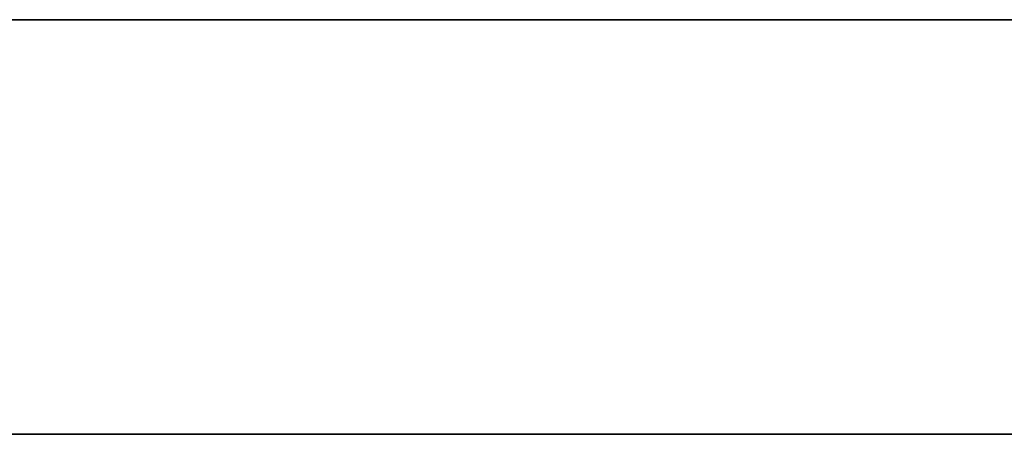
# Model space of a CAD drawing. Header units: millimetres. Extents: x -1100 to 1100, y -7 to 710.
# Tile 475 of 507: x 954.9 to 965.6, y 705.5 to 710. Entities that reach past the tile are written whole.
import ezdxf

# ---------------------------------------------------------------- set-up
doc = ezdxf.new("R2010")
doc.units = ezdxf.units.MM
doc.header["$MEASUREMENT"] = 0
doc.layers.add('IGES LEVEL 15', color=7, linetype='Continuous')

msp = doc.modelspace()

# ---------------------------------------------------------------- linework, layer by layer
at = {"layer": 'IGES LEVEL 15'}
for points in [[(-1100, 710, 0), (-1100, 710, 1200), (1100, 710, 1200), (1100, 710, 0)], [(1100, 710, 0), (1100, 710, -1200), (-1100, 710, -1200), (-1100, 710, 0)]]:
    msp.add_rational_spline(points, [1, 0.333333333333, 0.333333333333, 1], degree=3, dxfattribs=at)
at = {"layer": 'IGES LEVEL 15', "color": 253}
for points in [[(-1100, 710, 0), (-1100, 710, 1200), (1100, 710, 1200), (1100, 710, 0)], [(1100, 710, 0), (1100, 710, -1200), (-1100, 710, -1200), (-1100, 710, 0)], [(-1100, 710, 0), (-1100, 710, 1200), (1100, 710, 1200), (1100, 710, 0)], [(1100, 710, 0), (1100, 710, -1200), (-1100, 710, -1200), (-1100, 710, 0)], [(-1100, 705.5, 0), (-1100, 705.5, 1200), (1100, 705.5, 1200), (1100, 705.5, 0)], [(1100, 705.5, 0), (1100, 705.5, -1200), (-1100, 705.5, -1200), (-1100, 705.5, 0)]]:
    msp.add_rational_spline(points, [1, 0.333333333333, 0.333333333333, 1], degree=3, dxfattribs=at)
msp.add_open_spline([(-1100, 710, 0), (0, 710, 0), (1100, 710, 0)], degree=2, dxfattribs=at)

doc.saveas('drawing.dxf')
